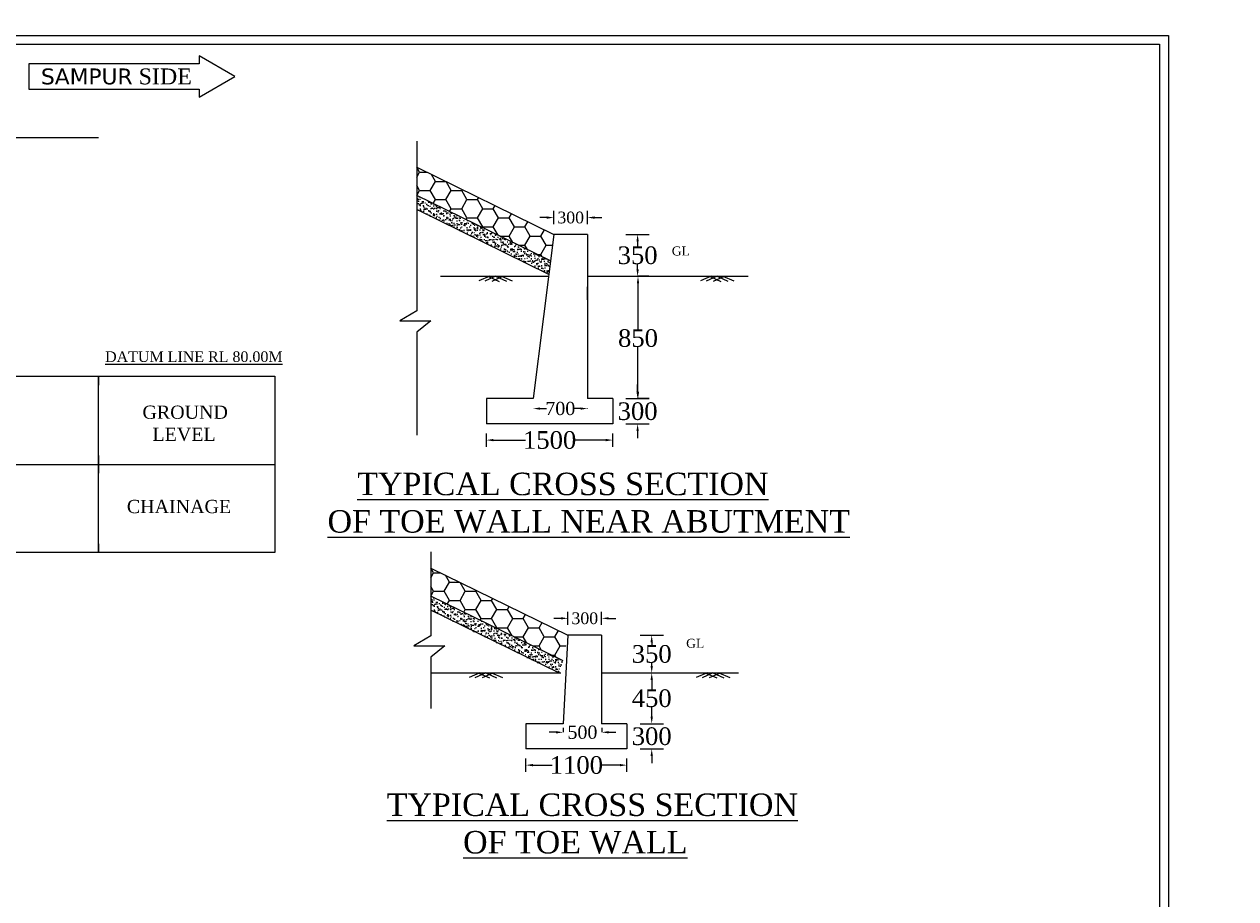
# Model space of a CAD drawing. Header units: millimetres. Extents: x -20950785 to 389010297, y -11535949 to 14056629.
# Tile 644 of 654: x 18225824 to 18363258, y 1417402 to 1516593. Entities that reach past the tile are written whole.
import ezdxf

# ---------------------------------------------------------------- set-up
doc = ezdxf.new("R2010")
doc.units = ezdxf.units.MM
doc.header["$LTSCALE"] = 60
doc.header["$MEASUREMENT"] = 0
doc.styles.add('style1', font='txt.shx', dxfattribs={"height": 1})
doc.dimstyles.get("Standard").update_dxf_attribs({"dimtxt": 400, "dimasz": 215, "dimexe": 0.18, "dimexo": 0.0625, "dimgap": 0.09, "dimtad": 0, "dimtih": 1, "dimtoh": 1, "dimdec": 0, "dimzin": 4, "dimdsep": 46, "dimtxsty": 'Standard', "dimblk": 'OPEN90', "dimcen": 0, "dimadec": 0, "dimazin": 1, "dimtfac": 1, "dimtdec": 0, "dimtix": 1, "dimtofl": 0, "dimtmove": 0, "dimatfit": 3, "dimldrblk": 'OPEN30', "dimfxl": 1, "dimtolj": 1, "dimtzin": 0, "dimarcsym": 0})

# ---------------------------------------------------------------- blocks, each defined once
blk = doc.blocks.new('*D4447')
at = {"color": 0, "linetype": 'Continuous', "lineweight": -2, "transparency": 16777216}
for p, q in [((18286702, 1449208), (18285902, 1449208)), ((18287502, 1449208), (18287502, 1449208)), ((18291327, 1449208), (18291327, 1449208)), ((18292127, 1449208), (18292927, 1449208))]:
    blk.add_line(p, q, dxfattribs=at)
at = {"color": 0, "linetype": 'Continuous', "lineweight": 9, "transparency": 16777216}
for points in [[(18286702, 1449341), (18286702, 1449074), (18287502, 1449208)], [(18292127, 1449341), (18292127, 1449074), (18291327, 1449208)]]:
    blk.add_solid(points, dxfattribs=at)
at = {"layer": 'Defpoints', "color": 0, "linetype": 'Continuous', "lineweight": 9, "transparency": 16777216}
for p in [(18287502, 1449208), (18291327, 1449208), (18291327, 1449208)]:
    blk.add_point(p, dxfattribs=at)
at = {"color": 0, "linetype": 'Continuous', "transparency": 16777216, "insert": (18289414, 1449208), "char_height": 400, "attachment_point": 5}
blk.add_mtext('\\A1;{\\fTimes New Roman|b0|i0|c0|p18;\\H3.33333x;300}', dxfattribs=at)
blk = doc.blocks.new('*D4448')
at = {"color": 0, "linetype": 'Continuous', "lineweight": -2, "transparency": 16777216}
for p, q in [((18282721, 1432559), (18282721, 1432559)), ((18283521, 1432559), (18285730, 1432559)), ((18293396, 1432559), (18291186, 1432559)), ((18294196, 1432559), (18294196, 1432559))]:
    blk.add_line(p, q, dxfattribs=at)
at = {"color": 0, "linetype": 'Continuous', "lineweight": 9, "transparency": 16777216}
for points in [[(18283521, 1432692), (18283521, 1432425), (18282721, 1432559)], [(18293396, 1432692), (18293396, 1432425), (18294196, 1432559)]]:
    blk.add_solid(points, dxfattribs=at)
at = {"layer": 'Defpoints', "color": 0, "linetype": 'Continuous', "lineweight": 9, "transparency": 16777216}
for p in [(18282721, 1432559), (18294196, 1432559), (18294196, 1432559)]:
    blk.add_point(p, dxfattribs=at)
at = {"color": 0, "linetype": 'Continuous', "transparency": 16777216, "insert": (18288458, 1432559), "char_height": 400, "attachment_point": 5}
blk.add_mtext('\\A1;{\\fTimes New Roman|b0|i0|c0|p18;\\H5x;1100}', dxfattribs=at)
blk = doc.blocks.new('*D4449')
at = {"color": 0, "linetype": 'Continuous', "lineweight": -2, "transparency": 16777216}
for p, q in [((18286161, 1436283), (18285361, 1436283)), ((18286961, 1436772), (18286961, 1436283)), ((18291327, 1436772), (18291327, 1436283)), ((18292127, 1436283), (18292927, 1436283))]:
    blk.add_line(p, q, dxfattribs=at)
at = {"color": 0, "linetype": 'Continuous', "lineweight": 9, "transparency": 16777216}
for points in [[(18286161, 1436416), (18286161, 1436150), (18286961, 1436283)], [(18292127, 1436416), (18292127, 1436150), (18291327, 1436283)]]:
    blk.add_solid(points, dxfattribs=at)
at = {"layer": 'Defpoints', "color": 0, "linetype": 'Continuous', "lineweight": 9, "transparency": 16777216}
for p in [(18286961, 1436772), (18291327, 1436772), (18291327, 1436283)]:
    blk.add_point(p, dxfattribs=at)
at = {"color": 0, "linetype": 'Continuous', "transparency": 16777216, "insert": (18289144, 1436283), "char_height": 400, "attachment_point": 5}
blk.add_mtext('\\A1;{\\fTimes New Roman|b0|i0|c0|p18;\\H3.75x;500}', dxfattribs=at)
blk = doc.blocks.new('*D4450')
at = {"color": 0, "linetype": 'Continuous', "lineweight": -2, "transparency": 16777216}
for p, q in [((18297003, 1447301), (18297004, 1447301)), ((18297003, 1446501), (18297003, 1446175)), ((18297003, 1443814), (18297003, 1444140)), ((18297003, 1443014), (18297004, 1443014))]:
    blk.add_line(p, q, dxfattribs=at)
at = {"color": 0, "linetype": 'Continuous', "lineweight": 9, "transparency": 16777216}
for points in [[(18296870, 1446501), (18297137, 1446501), (18297003, 1447301)], [(18296870, 1443814), (18297137, 1443814), (18297003, 1443014)]]:
    blk.add_solid(points, dxfattribs=at)
at = {"layer": 'Defpoints', "color": 0, "linetype": 'Continuous', "lineweight": 9, "transparency": 16777216}
for p in [(18297003, 1447301), (18297003, 1447301), (18297003, 1443014)]:
    blk.add_point(p, dxfattribs=at)
at = {"color": 0, "linetype": 'Continuous', "transparency": 16777216, "insert": (18297003, 1445158), "char_height": 400, "attachment_point": 5}
blk.add_mtext('\\A1;{\\fTimes New Roman|b0|i0|c0|p18;\\H5x;350}', dxfattribs=at)
blk = doc.blocks.new('*D4451')
at = {"color": 0, "linetype": 'Continuous', "lineweight": -2, "transparency": 16777216}
for p, q in [((18297003, 1443014), (18297003, 1443014)), ((18297003, 1442214), (18297003, 1441155)), ((18297003, 1438061), (18297003, 1439120)), ((18297003, 1437261), (18297003, 1437261))]:
    blk.add_line(p, q, dxfattribs=at)
at = {"color": 0, "linetype": 'Continuous', "lineweight": 9, "transparency": 16777216}
for points in [[(18296870, 1442214), (18297136, 1442214), (18297003, 1443014)], [(18296870, 1438061), (18297136, 1438061), (18297003, 1437261)]]:
    blk.add_solid(points, dxfattribs=at)
at = {"layer": 'Defpoints', "color": 0, "linetype": 'Continuous', "lineweight": 9, "transparency": 16777216}
for p in [(18297003, 1443014), (18297003, 1443014), (18297003, 1437261)]:
    blk.add_point(p, dxfattribs=at)
at = {"color": 0, "linetype": 'Continuous', "transparency": 16777216, "insert": (18297003, 1440137), "char_height": 400, "attachment_point": 5}
blk.add_mtext('\\A1;{\\fTimes New Roman|b0|i0|c0|p18;\\H5x;450}', dxfattribs=at)
blk = doc.blocks.new('*D4452')
at = {"color": 0, "linetype": 'Continuous', "lineweight": -2, "transparency": 16777216}
for p, q in [((18297003, 1438061), (18297003, 1438861)), ((18297003, 1437261), (18297004, 1437261)), ((18297003, 1434392), (18297004, 1434392)), ((18297003, 1433592), (18297003, 1432792))]:
    blk.add_line(p, q, dxfattribs=at)
at = {"color": 0, "linetype": 'Continuous', "lineweight": 9, "transparency": 16777216}
for points in [[(18296870, 1438061), (18297137, 1438061), (18297003, 1437261)], [(18296870, 1433592), (18297137, 1433592), (18297003, 1434392)]]:
    blk.add_solid(points, dxfattribs=at)
at = {"layer": 'Defpoints', "color": 0, "linetype": 'Continuous', "lineweight": 9, "transparency": 16777216}
for p in [(18297003, 1437261), (18297003, 1437261), (18297003, 1434392)]:
    blk.add_point(p, dxfattribs=at)
at = {"color": 0, "linetype": 'Continuous', "transparency": 16777216, "insert": (18297003, 1435826), "char_height": 400, "attachment_point": 5}
blk.add_mtext('\\A1;{\\fTimes New Roman|b0|i0|c0|p18;\\H5x;300}', dxfattribs=at)
blk = doc.blocks.new('*D4453')
at = {"color": 0, "linetype": 'Continuous', "lineweight": -2, "transparency": 16777216}
for p, q in [((18285102, 1494664), (18284302, 1494664)), ((18285902, 1494664), (18285902, 1494664)), ((18289727, 1494664), (18289727, 1494664)), ((18290527, 1494664), (18291327, 1494664))]:
    blk.add_line(p, q, dxfattribs=at)
at = {"color": 0, "linetype": 'Continuous', "lineweight": 9, "transparency": 16777216}
for points in [[(18285102, 1494797), (18285102, 1494531), (18285902, 1494664)], [(18290527, 1494797), (18290527, 1494531), (18289727, 1494664)]]:
    blk.add_solid(points, dxfattribs=at)
at = {"layer": 'Defpoints', "color": 0, "linetype": 'Continuous', "lineweight": 9, "transparency": 16777216}
for p in [(18285902, 1494664), (18289727, 1494664), (18289727, 1494664)]:
    blk.add_point(p, dxfattribs=at)
at = {"color": 0, "linetype": 'Continuous', "transparency": 16777216, "insert": (18287815, 1494664), "char_height": 400, "attachment_point": 5}
blk.add_mtext('\\A1;{\\fTimes New Roman|b0|i0|c0|p18;\\H3.33333x;300}', dxfattribs=at)
blk = doc.blocks.new('*D4454')
at = {"color": 0, "linetype": 'Continuous', "lineweight": -2, "transparency": 16777216}
for p, q in [((18278252, 1469424), (18278252, 1469424)), ((18279052, 1469424), (18282697, 1469424)), ((18291796, 1469424), (18288152, 1469424)), ((18292596, 1469424), (18292596, 1469424))]:
    blk.add_line(p, q, dxfattribs=at)
at = {"color": 0, "linetype": 'Continuous', "lineweight": 9, "transparency": 16777216}
for points in [[(18279052, 1469557), (18279052, 1469291), (18278252, 1469424)], [(18291796, 1469557), (18291796, 1469291), (18292596, 1469424)]]:
    blk.add_solid(points, dxfattribs=at)
at = {"layer": 'Defpoints', "color": 0, "linetype": 'Continuous', "lineweight": 9, "transparency": 16777216}
for p in [(18278252, 1469424), (18292596, 1469424), (18292596, 1469424)]:
    blk.add_point(p, dxfattribs=at)
at = {"color": 0, "linetype": 'Continuous', "transparency": 16777216, "insert": (18285424, 1469424), "char_height": 400, "attachment_point": 5}
blk.add_mtext('\\A1;{\\fTimes New Roman|b0|i0|c0|p18;\\H5x;1500}', dxfattribs=at)
blk = doc.blocks.new('*D4455')
at = {"color": 0, "linetype": 'Continuous', "lineweight": -2, "transparency": 16777216}
for p, q in [((18283541, 1473000), (18283541, 1473000)), ((18284341, 1473000), (18285054, 1473000)), ((18288927, 1473000), (18288215, 1473000)), ((18289727, 1472955), (18289727, 1473000))]:
    blk.add_line(p, q, dxfattribs=at)
at = {"color": 0, "linetype": 'Continuous', "lineweight": 9, "transparency": 16777216}
for points in [[(18284341, 1473133), (18284341, 1472866), (18283541, 1473000)], [(18288927, 1473133), (18288927, 1472866), (18289727, 1473000)]]:
    blk.add_solid(points, dxfattribs=at)
at = {"layer": 'Defpoints', "color": 0, "linetype": 'Continuous', "lineweight": 9, "transparency": 16777216}
for p in [(18283541, 1473000), (18289727, 1473000), (18289727, 1472955)]:
    blk.add_point(p, dxfattribs=at)
at = {"color": 0, "linetype": 'Continuous', "transparency": 16777216, "insert": (18286634, 1473000), "char_height": 400, "attachment_point": 5}
blk.add_mtext('\\A1;{\\fTimes New Roman|b0|i0|c0|p18;\\H3.75x;700}', dxfattribs=at)
blk = doc.blocks.new('*D4456')
at = {"color": 0, "linetype": 'Continuous', "lineweight": -2, "transparency": 16777216}
for p, q in [((18295404, 1492758), (18295404, 1492758)), ((18295404, 1491958), (18295404, 1491396)), ((18295404, 1488800), (18295404, 1489362)), ((18295404, 1488000), (18295404, 1488000))]:
    blk.add_line(p, q, dxfattribs=at)
at = {"color": 0, "linetype": 'Continuous', "lineweight": 9, "transparency": 16777216}
for points in [[(18295271, 1491958), (18295537, 1491958), (18295404, 1492758)], [(18295271, 1488800), (18295537, 1488800), (18295404, 1488000)]]:
    blk.add_solid(points, dxfattribs=at)
at = {"layer": 'Defpoints', "color": 0, "linetype": 'Continuous', "lineweight": 9, "transparency": 16777216}
for p in [(18295404, 1492758), (18295404, 1492758), (18295404, 1488000)]:
    blk.add_point(p, dxfattribs=at)
at = {"color": 0, "linetype": 'Continuous', "transparency": 16777216, "insert": (18295404, 1490379), "char_height": 400, "attachment_point": 5}
blk.add_mtext('\\A1;{\\fTimes New Roman|b0|i0|c0|p18;\\H5x;350}', dxfattribs=at)
blk = doc.blocks.new('*D4457')
at = {"color": 0, "linetype": 'Continuous', "lineweight": -2, "transparency": 16777216}
for p, q in [((18295404, 1474926), (18295404, 1475726)), ((18295404, 1474126), (18295404, 1474126)), ((18295404, 1471258), (18295404, 1471258)), ((18295404, 1470458), (18295404, 1469658))]:
    blk.add_line(p, q, dxfattribs=at)
at = {"color": 0, "linetype": 'Continuous', "lineweight": 9, "transparency": 16777216}
for points in [[(18295271, 1474926), (18295537, 1474926), (18295404, 1474126)], [(18295271, 1470458), (18295537, 1470458), (18295404, 1471258)]]:
    blk.add_solid(points, dxfattribs=at)
at = {"layer": 'Defpoints', "color": 0, "linetype": 'Continuous', "lineweight": 9, "transparency": 16777216}
for p in [(18295404, 1474126), (18295404, 1474126), (18295404, 1471258)]:
    blk.add_point(p, dxfattribs=at)
at = {"color": 0, "linetype": 'Continuous', "transparency": 16777216, "insert": (18295404, 1472692), "char_height": 400, "attachment_point": 5}
blk.add_mtext('\\A1;{\\fTimes New Roman|b0|i0|c0|p18;\\H5x;300}', dxfattribs=at)
blk = doc.blocks.new('*D4458')
at = {"color": 0, "linetype": 'Continuous', "lineweight": -2, "transparency": 16777216}
for p, q in [((18296695, 1488000), (18295446, 1488000)), ((18295446, 1487200), (18295446, 1482002)), ((18295446, 1474926), (18295446, 1479967)), ((18296728, 1474126), (18295446, 1474126))]:
    blk.add_line(p, q, dxfattribs=at)
at = {"color": 0, "linetype": 'Continuous', "lineweight": 9, "transparency": 16777216}
for points in [[(18295313, 1487200), (18295580, 1487200), (18295446, 1488000)], [(18295313, 1474926), (18295580, 1474926), (18295446, 1474126)]]:
    blk.add_solid(points, dxfattribs=at)
at = {"layer": 'Defpoints', "color": 0, "linetype": 'Continuous', "lineweight": 9, "transparency": 16777216}
for p in [(18295446, 1488000), (18296695, 1488000), (18296728, 1474126)]:
    blk.add_point(p, dxfattribs=at)
at = {"color": 0, "linetype": 'Continuous', "transparency": 16777216, "insert": (18295446, 1480985), "char_height": 400, "attachment_point": 5}
blk.add_mtext('\\A1;{\\fTimes New Roman|b0|i0|c0|p18;\\H5x;850}', dxfattribs=at)

msp = doc.modelspace()

# ---------------------------------------------------------------- hatches: boundary and pattern name
at = {"linetype": 'Continuous'}
h = msp.add_hatch(dxfattribs=at)
h.set_pattern_fill('HONEY', color=256, scale=9562.5)
h.set_pattern_definition([(0, (-2515218.8, 4513190.5), (1792.96875, 1035.17099), [1195.3125, -2390.625]), (120, (-2515218.8, 4513190.5), (-1792.96875, 1035.17099), [1195.3125, -2390.625]), (60, (-2515218.8, 4513190.5), (4e-13, 2070.34198), [-2390.625, 1195.3125])])
h.paths.add_polyline_path([(18270349.5, 1500370.63), (18270349.5, 1497180.86), (18285521.44, 1489751.48), (18285902.42, 1492757.55)])
h = msp.add_hatch(dxfattribs=at)
h.set_pattern_fill('AR-SAND', color=256, scale=286.875)
h.set_pattern_definition([(37.5, (-2515218.76, 4513190.46), (-18.07122, 552.757569), [0, -436.05, 0, -487.6875, 0, -466.171875]), (7.5, (-2515218.76, 4513190.5), (507.704692, 809.603152), [0, -235.2375, 0, -393.01875, 0, -150.609375]), (327.5, (-2515571.6, 4513190.46), (893.369447, 1.623441), [0, -143.4375, 0, -516.375, 0, -674.15625]), (317.5, (-2515571.6, 4513190.5), (862.38257, 251.783178), [0, -71.71875, 0, -338.5125, 0, -387.28125])])
h.paths.add_polyline_path([(18270349.5, 1495583.75), (18284876.83, 1488470.02), (18285325.74, 1488207.28), (18285521.44, 1489751.48), (18270349.5, 1497180.86)])
h = msp.add_hatch(dxfattribs=at)
h.set_pattern_fill('HONEY', color=256, scale=9562.5)
h.set_pattern_definition([(0, (-2513619.4, 4467734.2), (1792.96875, 1035.17099), [1195.3125, -2390.625]), (120, (-2513619.4, 4467734.2), (-1792.96875, 1035.17099), [1195.3125, -2390.625]), (60, (-2513619.4, 4467734.2), (4e-13, 2070.34198), [-2390.625, 1195.3125])])
h.paths.add_polyline_path([(18271948.84, 1454914.36), (18271948.84, 1451724.59), (18286945.52, 1444381.03), (18287501.76, 1447301.27)])
h = msp.add_hatch(dxfattribs=at)
h.set_pattern_fill('AR-SAND', color=256, scale=286.875)
h.set_pattern_definition([(37.5, (-2513619.4, 4467734.2), (-18.07122, 552.757569), [0, -436.05, 0, -487.6875, 0, -466.171875]), (7.5, (-2513619.4, 4467734.2), (507.704692, 809.603152), [0, -235.2375, 0, -393.01875, 0, -150.609375]), (327.5, (-2513972.27, 4467734.2), (893.369447, 1.623441), [0, -143.4375, 0, -516.375, 0, -674.15625]), (317.5, (-2513972.3, 4467734.2), (862.38257, 251.783178), [0, -71.71875, 0, -338.5125, 0, -387.28125])])
h.paths.add_polyline_path([(18271948.84, 1450127.48), (18286476.17, 1443013.75), (18286685.09, 1443013.75), (18286945.52, 1444381.03), (18271948.84, 1451724.59)])

# ---------------------------------------------------------------- linework, layer by layer
at = {"color": 7, "lineweight": 9, "ltscale": 2}
msp.add_line((18074243.5, 1503743.5), (18234243.5, 1503743.5), dxfattribs=at)
at = {"linetype": 'Continuous'}
for p, q in [((18270349.5, 1503337), (18270349.5, 1484092.3)), ((18285902.42, 1493917.88), (18285902.42, 1495409.85)), ((18289727.42, 1493917.88), (18289727.42, 1495409.85)), ((18285902.42, 1492757.55), (18283541.16, 1474126.27)), ((18289727.42, 1492757.55), (18285902.42, 1492757.55)), ((18289727.42, 1492757.55), (18289727.42, 1474126.27)), ((18294079.43, 1492757.55), (18296727.69, 1492757.55)), ((18273056.49, 1488000.35), (18285299.51, 1488000.35)), ((18289727.42, 1488000.35), (18307954.16, 1488000.35)), ((18289727.42, 1485327.23), (18289727.42, 1486819.2)), ((18270349.5, 1484092.3), (18268421.71, 1482961.13)), ((18268421.71, 1482961.13), (18271944.16, 1482961.13)), ((18271944.16, 1482961.13), (18270349.5, 1481679.16)), ((18270349.5, 1481679.16), (18270349.5, 1469987.49)), ((18283541.16, 1474126.27), (18278252.42, 1474126.27)), ((18278252.42, 1474126.27), (18278252.42, 1471257.52)), ((18292596.17, 1474126.27), (18289727.42, 1474126.27)), ((18292596.17, 1474126.27), (18292596.17, 1471257.52)), ((18294079.43, 1474126.27), (18296727.69, 1474126.27)), ((18292596.17, 1471257.52), (18278252.42, 1471257.52)), ((18294079.43, 1471257.52), (18296727.69, 1471257.52)), ((18278252.42, 1468678.14), (18278252.42, 1470170.11)), ((18292596.17, 1468678.14), (18292596.17, 1470170.11)), ((18271948.84, 1456759.55), (18271948.84, 1447226.68)), ((18287501.76, 1448461.61), (18287501.76, 1449953.58)), ((18291326.76, 1448461.61), (18291326.76, 1449953.58)), ((18271948.84, 1447226.68), (18270021.05, 1446095.51)), ((18287501.76, 1447301.27), (18286960.66, 1437260.65)), ((18291326.76, 1447301.27), (18287501.76, 1447301.27)), ((18291326.76, 1447301.27), (18291326.76, 1437260.65)), ((18295678.77, 1447301.27), (18298327.03, 1447301.27)), ((18270021.05, 1446095.51), (18273543.5, 1446095.51)), ((18273543.5, 1446095.51), (18271948.84, 1444813.54)), ((18271948.84, 1444813.54), (18271948.84, 1438967.7)), ((18271948.84, 1443013.75), (18286685.09, 1443013.75)), ((18291326.76, 1443013.75), (18306846.51, 1443013.75)), ((18286960.66, 1437260.65), (18282720.51, 1437260.65)), ((18282720.51, 1437260.65), (18282720.51, 1434391.9)), ((18294195.51, 1437260.65), (18291326.76, 1437260.65)), ((18294195.51, 1437260.65), (18294195.51, 1434391.9)), ((18295678.77, 1437260.65), (18298327.03, 1437260.65)), ((18294195.51, 1434391.9), (18282720.51, 1434391.9)), ((18295678.77, 1434391.9), (18298327.03, 1434391.9)), ((18282720.51, 1431812.52), (18282720.51, 1433304.49)), ((18294195.51, 1431812.52), (18294195.51, 1433304.49))]:
    msp.add_line(p, q, dxfattribs=at)
for p, q in [((18278625.25, 1488022.95), (18277398.42, 1487481.28)), ((18279290.08, 1488000.35), (18278063.25, 1487458.67)), ((18278491.28, 1487973.19), (18279718.11, 1487431.51)), ((18280088.87, 1487973.19), (18278862.04, 1487431.51)), ((18279290.08, 1488000.35), (18280516.91, 1487458.67)), ((18279954.9, 1488022.95), (18281181.73, 1487481.28)), ((18303753.34, 1488022.95), (18302526.51, 1487481.28)), ((18304418.16, 1488000.35), (18303191.33, 1487458.67)), ((18303619.37, 1487973.19), (18304846.2, 1487431.51)), ((18305216.96, 1487973.19), (18303990.13, 1487431.51)), ((18304418.16, 1488000.35), (18305644.99, 1487458.67)), ((18305082.99, 1488022.95), (18306309.82, 1487481.28)), ((18277517.6, 1443036.35), (18276290.77, 1442494.68)), ((18278182.42, 1443013.75), (18276955.6, 1442472.07)), ((18277383.63, 1442986.59), (18278610.46, 1442444.91)), ((18278981.22, 1442986.59), (18277754.39, 1442444.91)), ((18278182.42, 1443013.75), (18279409.25, 1442472.07)), ((18278847.25, 1443036.35), (18280074.08, 1442494.68)), ((18303291.39, 1443036.35), (18302064.56, 1442494.68)), ((18303956.22, 1443013.75), (18302729.39, 1442472.07)), ((18303157.42, 1442986.59), (18304384.25, 1442444.91)), ((18304755.01, 1442986.59), (18303528.18, 1442444.91)), ((18303956.22, 1443013.75), (18305183.05, 1442472.07)), ((18304621.04, 1443036.35), (18305847.87, 1442494.68))]:
    msp.add_line(p, q)
at = {"color": 7, "linetype": 'Continuous', "lineweight": 9, "ltscale": 2}
for p, q in [((18214243.5, 1476668.5), (18234243.5, 1476668.5)), ((18234243.5, 1476668.5), (18234243.5, 1475668.5)), ((18234243.5, 1476668.5), (18254243.5, 1476668.5)), ((18234243.5, 1476668.5), (18254243.5, 1476668.5)), ((18234243.5, 1456668.5), (18234243.5, 1476668.5)), ((18254243.5, 1476668.5), (18254243.5, 1456668.5)), ((18234243.5, 1467668.5), (18234243.5, 1465668.5)), ((18234243.5, 1466668.5), (18254243.5, 1466668.5)), ((18234243.5, 1457668.5), (18234243.5, 1456668.5)), ((18234243.5, 1456668.5), (18214243.5, 1456668.5)), ((18244243.5, 1456668.5), (18224243.5, 1456668.5)), ((18254243.5, 1456668.5), (18234243.5, 1456668.5))]:
    msp.add_line(p, q, dxfattribs=at)
at = {"linetype": 'Continuous', "lineweight": 9}
msp.add_line((18044243.5, 1466668.5), (18254243.5, 1466668.5), dxfattribs=at)
at = {"color": 7, "linetype": 'Continuous', "lineweight": 9, "ltscale": 20}
for points in [[(18039999, 1515322.5), (18355623, 1515322.5), (18355623, 1283946.5), (18039999, 1283946.5)], [(18040999, 1514322.5), (18354623, 1514322.5), (18354623, 1284946.5), (18040999, 1284946.5)]]:
    msp.add_lwpolyline(points, close=True, dxfattribs=at)
at = {"linetype": 'Continuous', "lineweight": 9}
msp.add_lwpolyline([(18226340.33, 1509218.71), (18245660.09, 1509218.71), (18245660.09, 1508308.99), (18249729.91, 1510658.71), (18245660.09, 1513008.42), (18245660.09, 1512098.71), (18226340.33, 1512098.71)], close=True, dxfattribs=at)
at = {"linetype": 'Continuous'}
for points in [[(18270349.5, 1500370.63), (18285902.42, 1492757.55)], [(18285521.44, 1489751.48), (18270349.5, 1497180.86)], [(18285325.74, 1488207.28), (18270349.5, 1495583.75)], [(18271948.84, 1454914.36), (18287501.76, 1447301.27)], [(18286945.52, 1444381.03), (18271948.84, 1451724.59)], [(18286476.17, 1443013.75), (18271948.84, 1450127.48)]]:
    msp.add_lwpolyline(points, dxfattribs=at)
at = {"color": 7, "linetype": 'Continuous', "lineweight": 9, "ltscale": 2}
msp.add_circle((18227725.55, 1418867), 272966.95, dxfattribs=at)

# ---------------------------------------------------------------- texts
at = {"linetype": 'Continuous', "lineweight": 9, "insert": (18244839.38, 1511573.81), "char_height": 1800, "attachment_point": 3, "style": 'style1'}
msp.add_mtext('{\\fVerdana|b0|i0|c0|p34;SAMPUR\\fTimes New Roman|b0|i0|c0|p18; SIDE}', dxfattribs=at)
at = {"attachment_point": 1, "style": 'style1'}
for s, insert, char_height in [('{\\fTimes New Roman|b0|i0|c0|p18;\\H0.30864x;GL\\H3.24x;                         }', (18299282.5, 1491384.61), 3304.8), ('{\\fTimes New Roman|b0|i0|c0|p18;\\H0.72338x;      \\H1.33333x;\\LTYPICAL CROSS SECTION\\l \\P \\LOF TOE WALL NEAR ABUTMENT\\H0.75x;\\l  \\H1.3824x;                    }', (18259267.43, 1465730.7), 2643.84), ('{\\fTimes New Roman|b0|i0|c0|p18;\\H0.30864x;GL\\H3.24x;                         }', (18300915.75, 1446889.61), 3304.8), ('{\\fTimes New Roman|b0|i0|c0|p18;\\H0.96451x;\\LTYPICAL CROSS SECTION\\l \\P         \\LOF TOE WALL\\l    \\H1.0368x;                   }', (18266940.15, 1429343.75), 2643.84)]:
    msp.add_mtext(s, dxfattribs=dict(at, insert=insert, char_height=char_height))
at = {"linetype": 'Continuous', "lineweight": 9, "attachment_point": 1}
for s, insert, char_height in [('{\\fTimes New Roman|b0|i0|c0|p18;\\LDATUM LINE RL 80.00M}', (18234998.02, 1479487.73), 1200), ('{\\fTimes New Roman|b0|i0|c0|p18;GROUND\\P  LEVEL}', (18239237.67, 1473338.54), 1500), ('{\\fTimes New Roman|b0|i0|c0|p18;CHAINAGE}', (18237466.82, 1462643.47), 1500)]:
    msp.add_mtext(s, dxfattribs=dict(at, insert=insert, char_height=char_height))

# ---------------------------------------------------------------- dimensions: what is measured, and where the dimension line sits
at = {"linetype": 'Continuous'}
for base, p1, p2, text, override, picture, middle in [((18289727.42, 1494663.86), (18285902.42, 1494663.86), (18289727.42, 1494663.86), '{\\fTimes New Roman|b0|i0|c0|p18;\\H3.33333x;300}', {"dimasz": 800, "dimfxl": 300}, '*D4453', (18287814.92, 1494663.86)), ((18292596.17, 1469424.13), (18278252.42, 1469424.13), (18292596.17, 1469424.13), '{\\fTimes New Roman|b0|i0|c0|p18;\\H5x;1500}', {"dimasz": 800, "dimfxl": 300}, '*D4454', (18285424.3, 1469424.13)), ((18291326.76, 1449207.59), (18287501.76, 1449207.59), (18291326.76, 1449207.59), '{\\fTimes New Roman|b0|i0|c0|p18;\\H3.33333x;300}', {"dimasz": 800, "dimfxl": 300}, '*D4447', (18289414.26, 1449207.59)), ((18294195.51, 1432558.5), (18282720.51, 1432558.5), (18294195.51, 1432558.5), '{\\fTimes New Roman|b0|i0|c0|p18;\\H5x;1100}', {"dimtxt": 400, "dimasz": 800, "dimfxl": 300}, '*D4448', (18288458.01, 1432558.5))]:
    dim = msp.add_linear_dim(base=base, p1=p1, p2=p2, text=text, dimstyle='Standard', override=override, dxfattribs=at)
    dim.commit()
    dim.dimension.update_dxf_attribs({"geometry": picture, "text_midpoint": middle})
for base, p1, p2, text, picture, middle in [((18295403.99, 1492757.55), (18295403.99, 1488000.35), (18295403.99, 1492757.55), '{\\fTimes New Roman|b0|i0|c0|p18;\\H5x;350}', '*D4456', (18295403.99, 1490378.95)), ((18295403.99, 1474126.27), (18295403.99, 1471257.52), (18295403.99, 1474126.27), '{\\fTimes New Roman|b0|i0|c0|p18;\\H5x;300}', '*D4457', (18295403.99, 1472691.9)), ((18297003.33, 1447301.27), (18297003.33, 1443013.75), (18297003.33, 1447301.27), '{\\fTimes New Roman|b0|i0|c0|p18;\\H5x;350}', '*D4450', (18297003.33, 1445157.51)), ((18297002.9, 1443013.75), (18297002.9, 1437260.65), (18297003.33, 1443013.75), '{\\fTimes New Roman|b0|i0|c0|p18;\\H5x;450}', '*D4451', (18297002.9, 1440137.2)), ((18297003.33, 1437260.65), (18297003.33, 1434391.9), (18297003.33, 1437260.65), '{\\fTimes New Roman|b0|i0|c0|p18;\\H5x;300}', '*D4452', (18297003.33, 1435826.27))]:
    dim = msp.add_linear_dim(base=base, p1=p1, p2=p2, angle=90, text=text, dimstyle='Standard', override={"dimasz": 800, "dimfxl": 300}, dxfattribs=at)
    dim.commit()
    dim.dimension.update_dxf_attribs({"geometry": picture, "text_midpoint": middle})
dim = msp.add_linear_dim(base=(18295446.39, 1488000.35), p1=(18296727.69, 1474126.27), p2=(18296694.77, 1488000.35), angle=90, text='{\\fTimes New Roman|b0|i0|c0|p18;\\H5x;850}', dimstyle='Standard', override={"dimasz": 800, "dimfxl": 300}, dxfattribs=at)
dim.commit()
dim.dimension.update_dxf_attribs({"geometry": '*D4458', "text_midpoint": (18295446.39, 1480984.6), "dimtype": 160})
for base, p1, p2, text, picture, middle in [((18289727.42, 1472999.6), (18283541.16, 1472999.6), (18289727.42, 1472955.25), '{\\fTimes New Roman|b0|i0|c0|p18;\\H3.75x;700}', '*D4455', (18286634.29, 1472999.6)), ((18291326.76, 1436283.1), (18286960.66, 1436771.75), (18291326.76, 1436771.75), '{\\fTimes New Roman|b0|i0|c0|p18;\\H3.75x;500}', '*D4449', (18289143.71, 1436283.1))]:
    dim = msp.add_linear_dim(base=base, p1=p1, p2=p2, text=text, dimstyle='Standard', override={"dimasz": 800, "dimfxl": 300}, dxfattribs=at)
    dim.commit()
    dim.dimension.update_dxf_attribs({"geometry": picture, "text_midpoint": middle, "dimtype": 160})

doc.saveas('drawing.dxf')
